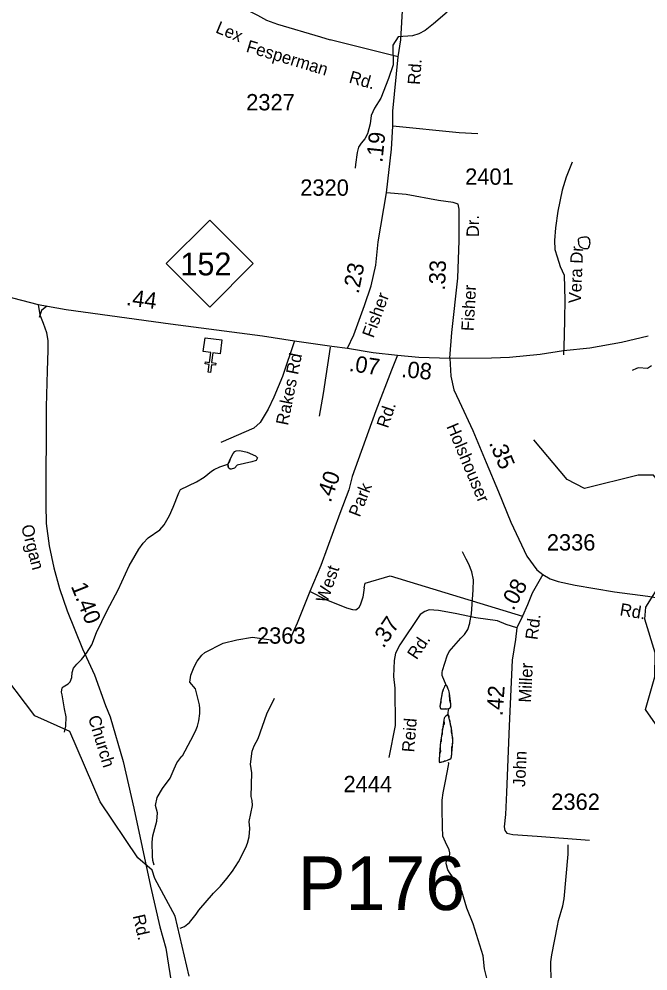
# Model space of a CAD drawing. Extents: x 1473865 to 1648260, y 639067 to 773536.
# Drawn here: x 1568040 to 1572849, y 652286 to 659571 of the extents above; entities that cross this region are included whole.
import ezdxf

# ---------------------------------------------------------------- set-up
doc = ezdxf.new("R2010")
doc.units = 0
for name, color, linetype in [('Exist Cultural Church CELL', 7, 'Continuous'), ('Exist Hydrographic Creek Single Shore', 7, 'Continuous'), ('Exist Hydrographic Misc Water Feature', 7, 'Continuous'), ('Exist Road Non-System Type 51', 7, 'Continuous'), ('Exist Road Non-System Type 51 Label', 7, 'Continuous'), ('Exist Road Primary NC Attributed', 7, 'Continuous'), ('Exist Road Primary NC Service Mileage Hundredths English Label', 7, 'Continuous'), ('Exist Road Primary NC Shield CELL', 7, 'Continuous'), ('Exist Road Primary NC Shield Number Label', 7, 'Continuous'), ('Exist Road Secondary Mileage Hundredths English Label', 7, 'Continuous'), ('Exist Road Secondary Structure Pipe Number Label', 7, 'Continuous'), ('Exist Road Secondary Type 41 Attributed', 7, 'Continuous'), ('Exist Road Secondary Type 51 Attributed', 7, 'Continuous'), ('Exist Road Secondary Type 51 Label', 7, 'Continuous'), ('Exist Road Secondary Type 51 Number Label', 7, 'Continuous')]:
    doc.layers.add(name, color=color, linetype=linetype)

msp = doc.modelspace()

# ---------------------------------------------------------------- linework, layer by layer
at = {"layer": 'Exist Cultural Church CELL'}
msp.add_lwpolyline([(1569578.2, 657009.5), (1569521.7, 657016.5), (1569512.2, 656940.9), (1569544, 656936.9), (1569542, 656921.1), (1569510.2, 656925), (1569502.8, 656865.4), (1569486.9, 656867.4), (1569494.3, 656927), (1569462.6, 656931), (1569464.6, 656946.9), (1569496.3, 656942.9), (1569505.7, 657018.4), (1569448.6, 657025.7), (1569461.7, 657131.3), (1569591.4, 657115.1)], close=True, dxfattribs=at)
at = {"layer": 'Exist Hydrographic Creek Single Shore'}
msp.add_lwpolyline([(1569340.6, 652244.8), (1569232.9, 652704.5), (1569078, 652993.9), (1569057.6, 653058.3), (1568947.9, 653152.4), (1568660.2, 653580.9), (1568427.3, 654117.3), (1568159.5, 654239.4), (1567865.5, 654626), (1567720.3, 654870.2), (1567664.3, 654979.6), (1567547.3, 655546.5), (1567541.3, 656272.1), (1567442, 656653.5), (1567138.3, 656892.4), (1567063.3, 657269.7), (1566835.4, 657599.3), (1566827.3, 657665.1), (1566689.4, 657894.4), (1566303.4, 658289.5), (1566153.4, 658876.8), (1566063.3, 659003.4), (1566032.4, 659154.9), (1566015.4, 659687.1)], dxfattribs=at)
at = {"layer": 'Exist Hydrographic Misc Water Feature'}
msp.add_line((1571321.5, 654249.6), (1571323.3, 654293.6), dxfattribs=at)
for points in [[(1571314.2, 659622), (1571209.1, 659533.2), (1571144.5, 659483.9), (1571096.2, 659456.5), (1571048.1, 659441.1), (1570940, 659434.4), (1570899.2, 659370.8), (1570901.5, 659218.8), (1570864.4, 659115.2), (1570806.7, 658963.9), (1570757.8, 658888.4), (1570733.2, 658832.7), (1570724.5, 658768.8), (1570703.7, 658693.1), (1570683.2, 658653.3), (1570654.9, 658621.6), (1570634.5, 658589.8), (1570624, 658549.9), (1570613, 658456.1), (1570610.7, 658430.1)], [(1572363.2, 657813.2), (1572350.8, 657817.1), (1572337.2, 657821.9), (1572331.6, 657827.2), (1572325.9, 657837.2), (1572320.9, 657847.7), (1572319.1, 657867), (1572317.6, 657878.5), (1572316.6, 657884.2), (1572320.4, 657890.4), (1572323.6, 657893), (1572330.9, 657896), (1572336.1, 657899.6), (1572344, 657901.6), (1572352.3, 657902), (1572362.2, 657903.4), (1572372.2, 657904.3), (1572378.4, 657904.3), (1572386.7, 657902.1), (1572390.3, 657897.9), (1572394.4, 657891), (1572400.6, 657881.1), (1572401, 657873.2), (1572402.9, 657866.9), (1572402.9, 657861.7), (1572403.4, 657855.5), (1572402.2, 657845.6), (1572398.9, 657834.7), (1572395.1, 657826.9), (1572394, 657819.6), (1572387.7, 657812.9), (1572380.4, 657813), (1572373.1, 657813.1), (1572363.2, 657813.2)], [(1572363.2, 657813.2), (1572350.8, 657817.1), (1572337.2, 657821.9), (1572331.6, 657827.2), (1572325.9, 657837.2), (1572320.9, 657847.7), (1572316.6, 657884.2), (1572320.4, 657890.4), (1572323.6, 657893), (1572336.1, 657899.6), (1572344, 657901.6), (1572362.2, 657903.4), (1572372.2, 657904.3), (1572378.4, 657904.3), (1572386.7, 657902.1), (1572390.3, 657897.9), (1572400.6, 657881.1), (1572402.9, 657866.9), (1572403.4, 657855.5), (1572402.2, 657845.6), (1572398.9, 657834.7), (1572394, 657819.6), (1572387.7, 657812.9), (1572363.2, 657813.2)], [(1572874.8, 656915.6), (1572844.5, 656895.9), (1572776.5, 656900.8), (1572760.6, 656897), (1572728.4, 656881.3)], [(1573651.3, 652206.5), (1573472.3, 653076.7), (1573333.3, 653296.2), (1573303.3, 653529.9), (1573278.3, 653546.8), (1573271.3, 653612.5), (1573018.3, 653975.4), (1572961.3, 654101.3), (1572831.3, 654287.8), (1572901.3, 654535.8), (1572904.3, 654719.6), (1572824.3, 654977.2), (1572833.3, 655068.9), (1573081.4, 655467.6), (1573116.3, 655614.6), (1572985.3, 655758.5), (1572955.4, 656002), (1572890.3, 656078.8), (1572773.4, 656081.2), (1572363.4, 655977.8), (1572231.3, 656046.1), (1571977.4, 656349.9)], [(1569635.3, 656161.3), (1569649.4, 656181.1), (1569659.9, 656213), (1569676.2, 656244.8), (1569690.3, 656260.6), (1569700.5, 656266.5), (1569728.4, 656268.2), (1569784.3, 656255.6), (1569848, 656226.8), (1569863.9, 656212.6), (1569853.6, 656192.7), (1569819.5, 656181.1), (1569707.2, 656156.4), (1569686.9, 656132.7), (1569662.8, 656124.9), (1569654.8, 656125), (1569641, 656137.2), (1569641.1, 656149.2), (1569635.3, 656161.3)], [(1569635.3, 656161.3), (1569659.9, 656213), (1569676.2, 656244.8), (1569690.3, 656260.6), (1569700.5, 656266.5), (1569728.4, 656268.2), (1569784.3, 656255.6), (1569848, 656226.8), (1569863.9, 656212.6), (1569853.6, 656192.7), (1569819.5, 656181.1), (1569707.2, 656156.4), (1569686.9, 656132.7), (1569662.8, 656124.9), (1569654.8, 656125), (1569641, 656137.2), (1569635.3, 656161.3)], [(1568386.5, 654113.3), (1568398.6, 654159.5), (1568399.4, 654231.5), (1568388, 654291.6), (1568369.3, 654397.8), (1568365.5, 654419.9), (1568369.8, 654451.9), (1568375.9, 654459.8), (1568416.2, 654483.3), (1568430.4, 654499.1), (1568442.8, 654531), (1568445.1, 654571), (1568455.5, 654602.9), (1568481.9, 654634.6), (1568518.3, 654670.1), (1568554.8, 654717.7), (1568595.5, 654781.2), (1568632.6, 654876.8), (1568712.5, 655043.9), (1568798.3, 655202.9), (1568882.4, 655386), (1568927.2, 655465.4), (1568955.8, 655513.1), (1568988.3, 655560.7), (1569026.8, 655600.3), (1569117.5, 655661.3), (1569149.9, 655698.9), (1569190.7, 655770.4), (1569219.4, 655834.1), (1569260.7, 655945.6), (1569275, 655969.5), (1569397.7, 656030), (1569454.1, 656065.4), (1569510.6, 656110.7), (1569532.8, 656124.5), (1569575, 656144), (1569627.3, 656161.3), (1569635.3, 656161.3)], [(1571304.6, 654472), (1571276, 654546), (1571276.2, 654570), (1571278.4, 654586), (1571313.6, 654697.6), (1571328.1, 654729.5), (1571417.2, 654832.4), (1571445.5, 654860.1), (1571471.9, 654899.8), (1571486.5, 654947.6), (1571487.5, 654953.2), (1571499.3, 655019.5), (1571511.4, 655203.3), (1571514.1, 655279.3), (1571500.8, 655339.5), (1571479.5, 655397.7), (1571459.9, 655436), (1571430.5, 655492.3)], [(1569072.3, 653094.4), (1569063.5, 653131.7), (1569059.8, 653163.7), (1569057, 653271.7), (1569061.5, 653319.7), (1569092.8, 653431.4), (1569097.5, 653495.3), (1569082.1, 653551.5), (1569096.8, 653613.3), (1569135.6, 653682.9), (1569196.5, 653762.2), (1569225.4, 653833.8), (1569246.8, 653878.1), (1569285, 653929.6), (1569290.5, 653933.1), (1569353.8, 654052.4), (1569388.6, 654119.9), (1569405, 654159.8), (1569415.4, 654199.7), (1569422, 654255.6), (1569422.5, 654295.6), (1569418.8, 654323.6), (1569388.2, 654444), (1569344.7, 654496.5), (1569353.3, 654548.4), (1569378, 654612.1), (1569402.5, 654655.8), (1569437, 654703.5), (1569461.3, 654723.2), (1569600.1, 654795.5), (1569704.4, 654820.3), (1569824.6, 654839), (1569968.5, 654819.3)], [(1571304.6, 654472), (1571293.5, 654464.3), (1571289.3, 654454.9), (1571282.3, 654438.8), (1571279.6, 654428.1), (1571275.4, 654416), (1571273.7, 654395.8), (1571271, 654385), (1571265.2, 654363.5), (1571265, 654343.3), (1571259.3, 654320.4), (1571257.8, 654312.4), (1571261.7, 654294.8), (1571265.7, 654292), (1571298.1, 654294.3), (1571310.2, 654292.8), (1571323.3, 654293.6)], [(1571304.6, 654472), (1571293.5, 654464.3), (1571289.3, 654454.9), (1571282.3, 654438.8), (1571275.4, 654416), (1571257.8, 654312.4), (1571261.7, 654294.8), (1571265.7, 654292), (1571310.2, 654292.8), (1571323.3, 654293.6)], [(1571323.3, 654293.6), (1571329.1, 654293.9), (1571336, 654299.2), (1571342.7, 654305.9), (1571341.6, 654316.7), (1571340.4, 654330.2), (1571335.1, 654345.1), (1571332.7, 654358.6), (1571332.8, 654372.1), (1571331.6, 654385.6), (1571330.5, 654408.6), (1571328.1, 654420.7), (1571325.5, 654432.9), (1571321.5, 654442.4), (1571316.3, 654453.2), (1571312.4, 654464.1), (1571304.6, 654472)], [(1571323.3, 654293.6), (1571329.1, 654293.9), (1571336, 654299.2), (1571342.7, 654305.9), (1571340.4, 654330.2), (1571330.5, 654408.6), (1571328.1, 654420.7), (1571325.5, 654432.9), (1571321.5, 654442.4), (1571312.4, 654464.1), (1571304.6, 654472)], [(1569271.2, 652612.6), (1569304, 652624.8), (1569342.3, 652656.4), (1569393, 652719.8), (1569413.4, 652751.6), (1569526.9, 652882.2), (1569579.5, 652933.7), (1569628.2, 652993.1), (1569672.8, 653048.5), (1569717.6, 653120.1), (1569774.8, 653231.4), (1569787.2, 653263.2), (1569799.7, 653311.1), (1569804.4, 653375), (1569799.4, 653428.7), (1569824, 653550.9), (1569822.9, 653590.9), (1569815.2, 653620.9), (1569819.2, 653802.9), (1569809.9, 653867.1), (1569823, 653966.9), (1569838.8, 654007.4), (1569868.1, 654063.9), (1569934.2, 654253.6), (1569993.6, 654372.9)], [(1571321.5, 654249.6), (1571315.1, 654245.8), (1571312, 654241.7), (1571303.6, 654236.6), (1571299.4, 654230.4), (1571294, 654225.2), (1571290.8, 654220.1), (1571288.6, 654205.4), (1571288.4, 654195), (1571289.4, 654186.6), (1571290.2, 654176.2), (1571288.1, 654170), (1571283.9, 654165.8), (1571281.6, 654154.4), (1571281.5, 654145), (1571276.2, 654132.5), (1571274.9, 654117.9), (1571274.6, 654099.1), (1571272.5, 654090.8), (1571270.3, 654086.7), (1571270.2, 654081.4), (1571268.1, 654068.9), (1571266.7, 654053.2), (1571266.6, 654040.7), (1571262.4, 654037.7), (1571262.2, 654026.2), (1571261.1, 654018.9), (1571260, 654011.6), (1571260.9, 654000.1), (1571259.8, 653994.9), (1571260.7, 653984.5), (1571261.5, 653965.6), (1571257.2, 653958.4), (1571257.2, 653951.1), (1571253.9, 653945.9), (1571253.9, 653940.7), (1571253.7, 653924), (1571252.5, 653915.6), (1571253.4, 653905.1), (1571251.3, 653893.7), (1571252.2, 653884.3), (1571256.3, 653881.1), (1571260.5, 653883.1), (1571268.9, 653886.2), (1571284.6, 653889.1), (1571293, 653893.2), (1571303.5, 653895.1), (1571316.1, 653899.1), (1571330.7, 653906.2), (1571342.3, 653908.2), (1571347.7, 653923.8), (1571349, 653944.6), (1571348.2, 653960.3), (1571349.6, 653987.4), (1571349.7, 654002), (1571355, 654010.3), (1571353.1, 654018.7), (1571355.2, 654022.9), (1571357.5, 654036.4), (1571357.7, 654053.1), (1571355.7, 654064.6), (1571353.9, 654081.4), (1571352.9, 654085.5), (1571350.9, 654093.9), (1571349, 654105.5), (1571346.9, 654110.7), (1571347.1, 654129.5), (1571346.2, 654134.8), (1571346.3, 654143.1), (1571343.2, 654148.3), (1571339.2, 654169.3), (1571338.3, 654174.5), (1571336.5, 654194.4), (1571331.4, 654209.1), (1571329.5, 654219.5), (1571328.7, 654236.3), (1571324.5, 654241.5), (1571321.5, 654249.6)], [(1571321.5, 654249.6), (1571315.1, 654245.8), (1571303.6, 654236.6), (1571294, 654225.2), (1571290.8, 654220.1), (1571288.6, 654205.4), (1571274.9, 654117.9), (1571262.4, 654037.7), (1571260, 654011.6), (1571253.9, 653945.9), (1571251.3, 653893.7), (1571252.2, 653884.3), (1571256.3, 653881.1), (1571284.6, 653889.1), (1571303.5, 653895.1), (1571316.1, 653899.1), (1571342.3, 653908.2), (1571347.7, 653923.8), (1571357.5, 654036.4), (1571357.7, 654053.1), (1571346.3, 654143.1), (1571324.5, 654241.5), (1571321.5, 654249.6)], [(1571299.9, 653271), (1571280.4, 653317.9), (1571277.2, 653389.9), (1571274.6, 653526), (1571275.5, 653593.9), (1571282, 653649.9), (1571301, 653737.7), (1571324.4, 653857.4), (1571326.5, 653873.4), (1571324.6, 653881.4)], [(1571908, 651466.3), (1571906.7, 651522.4), (1571891.3, 651574.6), (1571810.5, 651687.6), (1571761.5, 651778.1), (1571732.9, 651904.5), (1571729.2, 651934.5), (1571686.5, 652053.1), (1571618.3, 652219.8), (1571599.2, 652302.1), (1571588.4, 652402.2), (1571511.1, 652647.2), (1571464.3, 652765.7), (1571425.8, 652896.1), (1571408.1, 652932.3), (1571335.2, 653031.2), (1571319.5, 653059.4), (1571308, 653097.5), (1571306.1, 653111.5), (1571308.3, 653125.5), (1571330.6, 653157.3), (1571334.9, 653189.2), (1571329.2, 653213.3), (1571299.9, 653271)], [(1571908, 651466.3), (1571948.3, 651485.9), (1571986.8, 651527.5), (1572033.9, 651629), (1572050.5, 651676.8), (1572063.1, 651732.6), (1572068.3, 651840.6), (1572117.8, 651976), (1572125, 652079.9), (1572121.6, 652136), (1572108.3, 652198.1), (1572106, 652356.2), (1572114.6, 652408.1), (1572157.1, 652631.6), (1572165.5, 652671.5), (1572196.8, 652783.2), (1572208.8, 652838.4), (1572239.2, 653178.7), (1572238, 653250.7)]]:
    msp.add_lwpolyline(points, dxfattribs=at)
at = {"layer": 'Exist Road Non-System Type 51'}
for points in [[(1571548.6, 658693.3), (1571404.6, 658698.6), (1570896.7, 658750.7)], [(1572269.3, 658475.3), (1572222.2, 658361.5), (1572193.4, 658261.6), (1572160.1, 658100), (1572143.1, 657972.1), (1572134.3, 657876), (1572137.8, 657807.9), (1572153.4, 657749.8), (1572176.8, 657677.7), (1572208.2, 657611.4), (1572212.8, 657419.2), (1572211.7, 657277.2), (1572208.6, 657145.2), (1572202.1, 657000.8)], [(1568251.2, 657372.6), (1568210.9, 657341), (1568192.4, 657287.1)], [(1570146.3, 657108.3), (1570055.5, 656835.1), (1569988.1, 656675.7), (1569944.5, 656585), (1569882.7, 656482.4), (1569834.5, 656440.8), (1569583.5, 656329)], [(1570417.5, 657060.3), (1570364.7, 656704.6), (1570335.3, 656530.7)], [(1570680, 655217.1), (1570685.3, 655253.4), (1570878.6, 655308.4), (1571890.1, 655000.8)], [(1570680, 655217.1), (1570668.3, 655146.1), (1570647.8, 655084.1), (1570635.7, 655062.6), (1570614.2, 655047.8), (1570591.4, 655049.2), (1570545.8, 655062.4), (1570388.2, 655125.8), (1570262.5, 655188.9)], [(1570198.1, 655023.7), (1570167.2, 654948.4), (1570120, 654845.9)]]:
    msp.add_lwpolyline(points, dxfattribs=at)
at = {"layer": 'Exist Road Primary NC Attributed'}
for points in [[(1567930.6, 657451.1), (1568186.9, 657385.1)], [(1568186.9, 657385.1), (1568399.6, 657348.2), (1569198.1, 657238.5), (1569900.7, 657146), (1570146.3, 657108.3), (1570431.8, 657068.1), (1570551.2, 657052.5)], [(1571334.6, 656975.6), (1571653.2, 656977.7), (1571789.3, 656982.6), (1572023.5, 657004.7), (1572201.8, 657035.1), (1572404.1, 657055.4), (1572646.5, 657097.5), (1572850.9, 657145.8)], [(1570551.2, 657052.5), (1570747.2, 657019.4), (1570933.6, 656998.1)], [(1570933.6, 656998.1), (1571097, 656982.6), (1571334.6, 656975.6)]]:
    msp.add_lwpolyline(points, dxfattribs=at)
at = {"layer": 'Exist Road Primary NC Shield CELL'}
msp.add_lwpolyline([(1569164.3, 657698.5), (1569497.3, 658031.5), (1569830.3, 657698.5), (1569497.3, 657365.5)], close=True, dxfattribs=at)
at = {"layer": 'Exist Road Secondary Type 41 Attributed'}
for points in [[(1569660.9, 659713.1), (1569706.4, 659680.4), (1569765.9, 659647.4), (1569862.8, 659600.6), (1569931.4, 659561.3), (1570017, 659532.2), (1570343.8, 659433.9), (1570419.9, 659412.3)], [(1570938.2, 659282.2), (1570419.9, 659412.3)]]:
    msp.add_lwpolyline(points, dxfattribs=at)
at = {"layer": 'Exist Road Secondary Type 51 Attributed'}
for points in [[(1570938.2, 659282.2), (1570958, 659412.5), (1570978.9, 659770.5), (1570996.4, 659972.4), (1570996.9, 660136.7)], [(1570849.8, 658239.9), (1570887.5, 658574.9), (1570896.7, 658750.7), (1570896.7, 658866.7), (1570938.2, 659282.2)], [(1570551.2, 657052.5), (1570599.6, 657154.7), (1570680.7, 657378.8), (1570732.6, 657527.7), (1570768.5, 657687.5), (1570784.7, 657866.2), (1570849.8, 658239.9)], [(1571334.6, 656975.6), (1571349.6, 657172.1), (1571393.8, 657588.3), (1571404.2, 657876.2), (1571406.1, 658116.3), (1571398.2, 658154.4), (1571358.4, 658166.6), (1571246.5, 658181.7), (1571000.7, 658227.7), (1570849.8, 658239.9)], [(1568186.9, 657385.1), (1568197.6, 657307.4), (1568223.8, 657243.3), (1568249.6, 657171.7), (1568258.8, 657107.3), (1568260.9, 657037.2), (1568254, 656877.9), (1568246.8, 656602.5), (1568243.3, 655856), (1568247, 655710.2), (1568269.5, 655538.8), (1568305.7, 655369.7), (1568349, 655212.1), (1568407.7, 655041.4), (1568525.4, 654750.5), (1568617.2, 654552.5), (1568701.6, 654317.3), (1568736.2, 654230.8), (1568836.3, 653889.2), (1568917.6, 653532.6), (1569043.9, 652935.9), (1569116.3, 652622.4), (1569162.5, 652461.4), (1569183.5, 652331.2), (1569215.2, 652122.6)], [(1570933.6, 656998.1), (1570887.5, 656883.9), (1570768.1, 656572.8), (1570631.9, 656198.2), (1570586.9, 656069.3), (1570560.8, 655966.5), (1570491.6, 655787), (1570347.1, 655389), (1570262.5, 655188.9), (1570198.1, 655023.7)], [(1571334.6, 656975.6), (1571342.4, 656836.7), (1571365.2, 656731.9), (1571404.6, 656645.8), (1571508.9, 656420.8), (1571610.4, 656177), (1571704.7, 655952.2), (1571800.8, 655719.1), (1571921.6, 655459.9), (1571999.5, 655356.4), (1572043.8, 655318.8)], [(1572043.8, 655318.8), (1571963.2, 655177.8), (1571928, 655088.6), (1571890.1, 655000.8), (1571847.4, 654910.6)], [(1572043.8, 655318.8), (1572101.7, 655287.8), (1572163.5, 655265.3), (1572291.7, 655237.8), (1572593.4, 655187.1), (1572847.3, 655153), (1573049.1, 655121.3), (1573187.6, 655093.4), (1573277.7, 655064.9), (1573428.3, 654979.2), (1573611.6, 654871.6), (1573771, 654770.6), (1573932.2, 654682.8), (1574118.4, 654600.3), (1574258.9, 654539), (1574457.5, 654472.1), (1574670.1, 654409.4), (1574969.5, 654330.3), (1575115.2, 654285.6)], [(1571847.4, 654910.6), (1571764.4, 654936.7), (1571697.5, 654964.7), (1571531.5, 654988), (1571375.7, 655021.4), (1571247.9, 655044.4), (1571176, 655049), (1571141.7, 655037.3), (1571107.6, 655013.6), (1570951.7, 654782.8), (1570919.2, 654717.1), (1570908.8, 654661), (1570903.8, 654539.1), (1570912.6, 654448.7), (1570915.8, 654164.3), (1570868.4, 653919.8)], [(1571847.4, 654910.6), (1571835.5, 654822.8), (1571810.3, 654664.8), (1571786.4, 654160.9), (1571767.2, 653651.4), (1571759.8, 653483.5), (1571749.1, 653387.5), (1571754.6, 653360.6), (1571768.8, 653341.5), (1571814.8, 653328.9), (1572000.6, 653317.4), (1572368.6, 653288.3), (1572402.4, 653287.4)]]:
    msp.add_lwpolyline(points, dxfattribs=at)

# ---------------------------------------------------------------- texts
at = {"layer": 'Exist Road Non-System Type 51 Label'}
for s, rotation, p in [('Vera Dr', 87.52422, (1572335.8, 657393.3)), ('Rakes Rd', 78.76981, (1570095.6, 656456.2))]:
    msp.add_text(s, height=95, rotation=rotation, dxfattribs=at).set_placement(p)
at = {"layer": 'Exist Road Primary NC Service Mileage Hundredths English Label'}
for s, rotation, p in [('.44', 352.40341, (1568854, 657381.8)), ('.07', 351.72561, (1570558.1, 656877.5)), ('.08', 354.57813, (1570958.9, 656831.4))]:
    msp.add_text(s, height=125, rotation=rotation, dxfattribs=at).set_placement(p)
at = {"layer": 'Exist Road Primary NC Shield Number Label'}
msp.add_text('152', height=175, dxfattribs=at).set_placement((1569273.4, 657608.8))
at = {"layer": 'Exist Road Secondary Mileage Hundredths English Label'}
for s, rotation, p in [('.19', 83.96279, (1570817.4, 658468.9)), ('.23', 78.62315, (1570636, 657463.2)), ('.33', 87.92739, (1571297.1, 657491.4)), ('.35', 292.75735, (1571631.2, 656327.2)), ('.40', 70.68031, (1570422, 655864.7)), ('.08', 61.16997, (1571819.6, 655038.6)), ('1.40', 291.74932, (1568434.3, 655230.9)), ('.37', 55.9515, (1570826.1, 654750)), ('.42', 85.98245, (1571737.3, 654234.1))]:
    msp.add_text(s, height=125, rotation=rotation, dxfattribs=at).set_placement(p)
at = {"layer": 'Exist Road Secondary Structure Pipe Number Label'}
msp.add_text('P176', height=410.1, dxfattribs=at).set_placement((1570170, 652751.8))
at = {"layer": 'Exist Road Secondary Type 51 Label'}
for s, rotation, p in [('Lex', 337.66443, (1569535.9, 659469.6)), ('Fesperman', 343.26683, (1569770, 659321.3)), ('Rd.', 86.24493, (1571105.6, 659064.9)), ('Rd.', 344.09931, (1570556.4, 659085.4)), ('Dr.', 89.55841, (1571556, 657901.4)), ('Fisher', 86.83599, (1571515.8, 657180.5)), ('Fisher', 69.76661, (1570749.4, 657124.1)), ('Rd.', 71.28779, (1570860.2, 656433.8)), ('Holshouser', 292.75735, (1571306.2, 656453.3)), ('Park', 68.90006, (1570645.1, 655753.7)), ('Organ', 284.65396, (1568054.2, 655688.6)), ('West', 70.92718, (1570395.8, 655095.4)), ('Rd.', 350.45839, (1572628.5, 655008.1)), ('Rd.', 82.59338, (1572003.8, 654815.9)), ('Rd.', 55.95145, (1571079.4, 654661.8)), ('Miller', 87.27465, (1571954.5, 654337.8)), ('Church', 286.98356, (1568566.2, 654226.1)), ('Reid', 85.74151, (1571061.9, 653956.8)), ('John', 87.47853, (1571909.5, 653692.6)), ('Rd.', 283.05413, (1568908.1, 652707.1))]:
    msp.add_text(s, height=95, rotation=rotation, dxfattribs=at).set_placement(p)
at = {"layer": 'Exist Road Secondary Type 51 Number Label'}
for s, p in [('2327', (1569776.4, 658871.6)), ('2401', (1571450.8, 658302.2)), ('2320', (1570189.8, 658218.3)), ('2336', (1572075.3, 655503.1)), ('2363', (1569859, 654790.4)), ('2444', (1570520.5, 653653.9)), ('2362', (1572109.5, 653518.6))]:
    msp.add_text(s, height=125, dxfattribs=at).set_placement(p)

doc.saveas('drawing.dxf')
